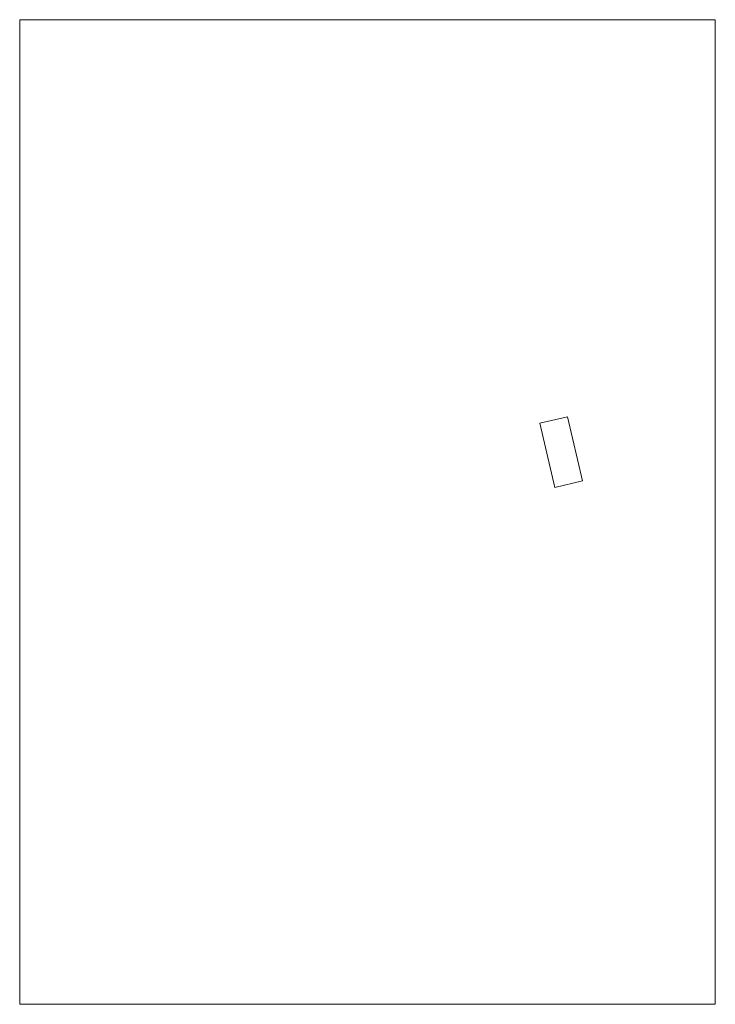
# Model space of a CAD drawing. Header units: millimetres. Extents: x 918404 to 1362154, y 4120617 to 4364104.
# Tile 633 of 649: x 1252044 to 1278234, y 4295454 to 4332495. Entities that reach past the tile are written whole.
import ezdxf

# ---------------------------------------------------------------- set-up
doc = ezdxf.new("R2010")
doc.units = ezdxf.units.MM
doc.header["$MEASUREMENT"] = 0
doc.header["$XCLIPFRAME"] = 0
doc.layers.add('10', color=7, linetype='Continuous')
doc.layers.add('Fills_Pen_No__7_Ном._пера__1', color=1, linetype='Continuous', lineweight=18)
picture_1 = doc.add_image_def('image2.jpg', size_in_pixel=(1280, 905))

msp = doc.modelspace()

# ---------------------------------------------------------------- linework, layer by layer
at = {"layer": 'Fills_Pen_No__7_Ном._пера__1', "linetype": 'Continuous'}
for p, q in [((1271632.2, 4317317.7), (1272673.6, 4317559.6)), ((1272673.6, 4317559.6), (1273234.9, 4315142.3)), ((1272193.5, 4314900.4), (1271632.2, 4317317.7)), ((1273234.9, 4315142.3), (1272193.5, 4314900.4))]:
    msp.add_line(p, q, dxfattribs=at)

# ---------------------------------------------------------------- pictures from other files: only their frames are drawn
at = {"layer": '10', "color": 1, "linetype": 'Continuous', "lineweight": 18}
image = msp.add_image(picture_1, insert=(1278233.7, 4295454), size_in_units=(37041.4, 26189.4), rotation=90, dxfattribs=at)
image.set_boundary_path([(-0.5, -0.5), (1279.5, 904.5)])

doc.saveas('drawing.dxf')
